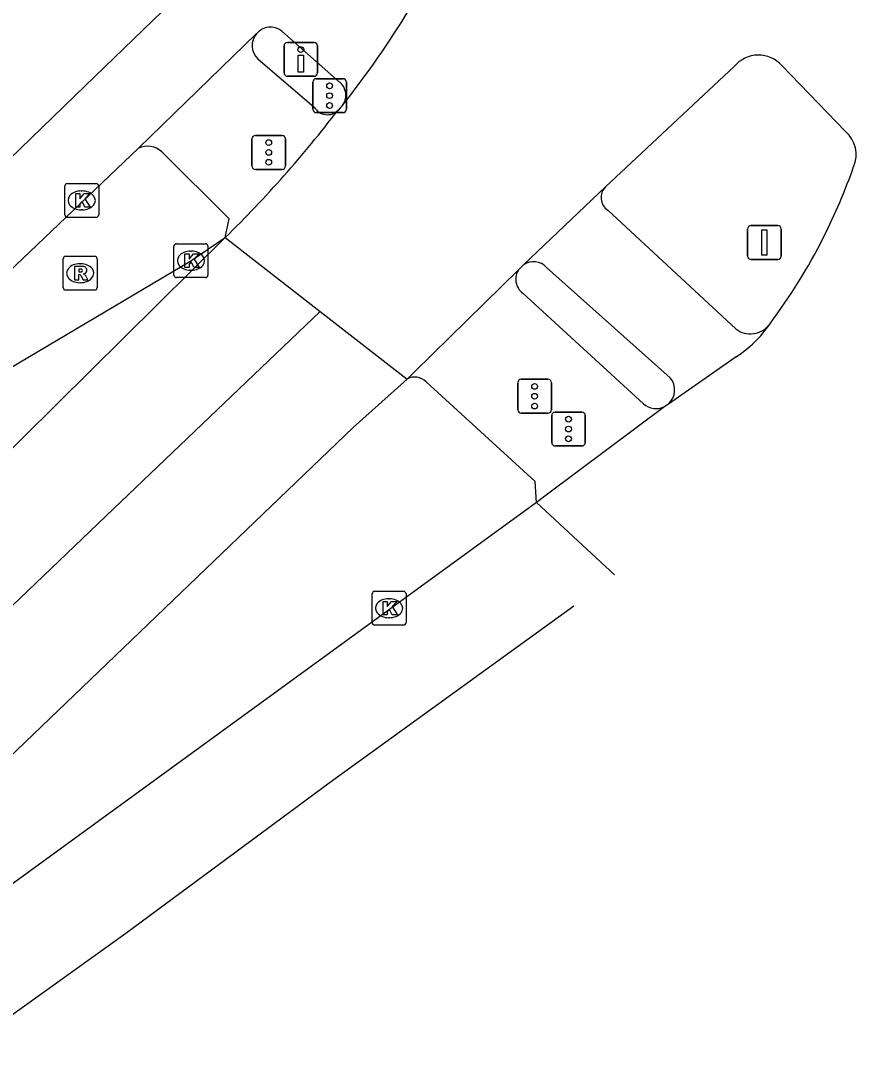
# Model space of a CAD drawing. Extents: x 162074 to 163034, y 381824 to 382557.
# Drawn here: x 162760.66 to 162785.31, y 382016.36 to 382047.07 of the extents above; entities that cross this region are included whole.
import ezdxf

# ---------------------------------------------------------------- set-up
doc = ezdxf.new("R2010")
doc.units = 0
for name, color, linetype in [('IMGEO_Drukknoppaal', 7, 'Continuous'), ('IMGEO_Fietspad_open', 7, 'Continuous'), ('IMGEO_Kolk', 7, 'Continuous'), ('IMGEO_Portaal', 7, 'Continuous'), ('IMGEO_Rijbaan_lokaal_open', 7, 'Continuous'), ('IMGEO_Rijbaan_regionaal_gesloten', 7, 'Continuous'), ('IMGEO_Rioolput', 7, 'Continuous'), ('IMGEO_Verkeersregelinstallatiepaal', 7, 'Continuous'), ('IMGEO_Voetpad_open', 7, 'Continuous')]:
    doc.layers.add(name, color=color, linetype=linetype)

msp = doc.modelspace()

# ---------------------------------------------------------------- linework, layer by layer
at = {"layer": 'IMGEO_Drukknoppaal'}
for p, q in [((162768.524, 382046.433), (162769.314, 382046.433)), ((162769.314, 382046.433), (162768.524, 382046.433)), ((162768.424, 382045.533), (162768.424, 382046.333)), ((162768.424, 382046.333), (162768.424, 382045.533)), ((162769.414, 382046.333), (162769.414, 382045.533)), ((162769.414, 382045.533), (162769.414, 382046.333)), ((162769.314, 382045.433), (162768.524, 382045.433)), ((162768.524, 382045.433), (162769.314, 382045.433))]:
    msp.add_line(p, q, dxfattribs=at)
msp.add_lwpolyline([(162768.994, 382046.058), (162768.994, 382045.558), (162768.844, 382045.558), (162768.844, 382046.058), (162768.994, 382046.058)], dxfattribs=at)
msp.add_circle((162768.919, 382046.223), 0.085, dxfattribs=at)
for centre, start, end in [((162768.524, 382046.333), 90, 180), ((162768.524, 382046.333), 90, 180), ((162769.314, 382046.333), 0, 90), ((162769.314, 382046.333), 360, 90), ((162768.524, 382045.533), 180, 270), ((162768.524, 382045.533), 180, 270), ((162769.314, 382045.533), 270, 0), ((162769.314, 382045.533), 270, 0)]:
    msp.add_arc(centre, 0.1, start, end, dxfattribs=at)
at = {"layer": 'IMGEO_Fietspad_open'}
for points in [[(162744.085, 382028.233), (162752.404, 382035.511), (162754.646, 382037.542), (162756.804, 382039.587), (162762.552, 382045.151), (162765.967, 382048.461)], [(162770.06, 382045.265), (162768.363, 382046.769)], [(162767.609, 382046.692), (162764.128, 382043.311)], [(162764.128, 382043.311), (162755.789, 382035.359)], [(162777.977, 382041.478), (162781.751, 382037.98)], [(162779.82, 382036.534), (162776.169, 382039.792)]]:
    msp.add_lwpolyline(points, dxfattribs=at)
for centre, radius, start, end in [((162768.025, 382046.344), 0.542, 51.5138, 140.1481), ((162769.746, 382044.873), 0.503, 325.5079, 51.297), ((162778.235, 382041.854), 0.456, 135.6086, 235.5676), ((162775.788, 382039.445), 0.515, 42.339, 124.9992), ((162782.185, 382038.538), 0.707, 232.1369, 323.7396), ((162779.398, 382036.176), 0.553, 311.3863, 40.3266)]:
    msp.add_arc(centre, radius, start, end, dxfattribs=at)
at = {"layer": 'IMGEO_Kolk'}
for p, q in [((162761.955, 382041.344), (162761.955, 382042.196)), ((162762.03, 382042.27), (162762.882, 382042.27)), ((162762.956, 382042.196), (162762.956, 382041.344)), ((162762.443, 382042.05), (162762.468, 382042.05)), ((162762.882, 382041.27), (162762.03, 382041.27)), ((162762.466, 382041.49), (162762.441, 382041.49)), ((162765.176, 382039.565), (162765.176, 382040.417)), ((162765.251, 382040.491), (162766.103, 382040.491)), ((162766.177, 382040.417), (162766.177, 382039.565)), ((162765.664, 382040.271), (162765.689, 382040.271)), ((162765.687, 382039.711), (162765.662, 382039.711)), ((162766.103, 382039.491), (162765.251, 382039.491)), ((162771.023, 382029.308), (162771.023, 382030.16)), ((162771.098, 382030.234), (162771.95, 382030.234)), ((162772.024, 382030.16), (162772.024, 382029.308)), ((162771.511, 382030.014), (162771.536, 382030.014)), ((162771.534, 382029.454), (162771.509, 382029.454)), ((162771.95, 382029.234), (162771.098, 382029.234))]:
    msp.add_line(p, q, dxfattribs=at)
for points in [[(162761.955, 382041.344), (162761.955, 382042.196)], [(162762.03, 382042.27), (162762.882, 382042.27)], [(162762.956, 382042.196), (162762.956, 382041.344)], [(162762.276, 382041.97), (162762.399, 382041.97), (162762.399, 382041.819), (162762.529, 382041.97), (162762.693, 382041.97), (162762.547, 382041.819), (162762.7, 382041.57), (162762.548, 382041.57), (162762.463, 382041.734), (162762.399, 382041.667), (162762.399, 382041.57), (162762.276, 382041.57), (162762.276, 382041.97)], [(162762.882, 382041.27), (162762.03, 382041.27)], [(162765.176, 382039.565), (162765.176, 382040.417)], [(162765.251, 382040.491), (162766.103, 382040.491)], [(162766.177, 382040.417), (162766.177, 382039.565)], [(162765.497, 382040.191), (162765.62, 382040.191), (162765.62, 382040.04), (162765.75, 382040.191), (162765.914, 382040.191), (162765.768, 382040.04), (162765.921, 382039.791), (162765.769, 382039.791), (162765.684, 382039.955), (162765.62, 382039.888), (162765.62, 382039.791), (162765.497, 382039.791), (162765.497, 382040.191)], [(162766.103, 382039.491), (162765.251, 382039.491)], [(162771.023, 382029.308), (162771.023, 382030.16)], [(162771.098, 382030.234), (162771.95, 382030.234)], [(162772.024, 382030.16), (162772.024, 382029.308)], [(162771.344, 382029.934), (162771.467, 382029.934), (162771.467, 382029.783), (162771.597, 382029.934), (162771.761, 382029.934), (162771.615, 382029.783), (162771.768, 382029.534), (162771.616, 382029.534), (162771.531, 382029.698), (162771.467, 382029.631), (162771.467, 382029.534), (162771.344, 382029.534), (162771.344, 382029.934)], [(162771.95, 382029.234), (162771.098, 382029.234)]]:
    msp.add_lwpolyline(points, dxfattribs=at)
for centre, start, end in [((162762.032, 382042.194), 91.552, 178.448), ((162762.032, 382042.194), 91.552, 178.448), ((162762.88, 382042.194), 1.552, 88.448), ((162762.88, 382042.194), 1.552, 88.448), ((162762.032, 382041.346), 181.552, 268.448), ((162762.032, 382041.346), 181.552, 268.448), ((162762.88, 382041.346), 271.552, 358.448), ((162762.88, 382041.346), 271.552, 358.448), ((162765.253, 382040.415), 91.552, 178.448), ((162765.253, 382040.415), 91.552, 178.448), ((162766.101, 382040.415), 1.552, 88.448), ((162766.101, 382040.415), 1.552, 88.448), ((162765.253, 382039.567), 181.552, 268.448), ((162765.253, 382039.567), 181.552, 268.448), ((162766.101, 382039.567), 271.552, 358.448), ((162766.101, 382039.567), 271.552, 358.448), ((162771.1, 382030.158), 91.552, 178.448), ((162771.1, 382030.158), 91.552, 178.448), ((162771.948, 382030.158), 1.552, 88.448), ((162771.948, 382030.158), 1.552, 88.448), ((162771.1, 382029.31), 181.552, 268.448), ((162771.1, 382029.31), 181.552, 268.448), ((162771.948, 382029.31), 271.552, 358.448), ((162771.948, 382029.31), 271.552, 358.448)]:
    msp.add_arc(centre, 0.0765, start, end, dxfattribs=at)
for centre, major_axis, ratio, start_param, end_param in [((162762.442, 382041.77), (-0.387, 0.002), 0.722429, 4.712389, 7.853982), ((162762.467, 382041.77), (-0.39, 0.002), 0.717154, 1.570796, 4.712389), ((162765.663, 382039.991), (-0.387, 0.002), 0.722429, 4.712389, 7.853982), ((162765.688, 382039.991), (-0.39, 0.002), 0.717154, 1.570796, 4.712389), ((162771.51, 382029.734), (-0.387, 0.002), 0.722429, 4.712389, 7.853982), ((162771.535, 382029.734), (-0.39, 0.002), 0.717154, 1.570796, 4.712389)]:
    msp.add_ellipse(centre, major_axis=major_axis, ratio=ratio, start_param=start_param, end_param=end_param, dxfattribs=at)
at = {"layer": 'IMGEO_Portaal'}
for p, q in [((162782.102, 382040.126), (162782.102, 382040.926)), ((162782.102, 382040.926), (162782.102, 382040.126)), ((162782.202, 382041.026), (162782.992, 382041.026)), ((162782.992, 382041.026), (162782.202, 382041.026)), ((162783.092, 382040.926), (162783.092, 382040.126)), ((162783.092, 382040.126), (162783.092, 382040.926)), ((162782.992, 382040.026), (162782.202, 382040.026)), ((162782.202, 382040.026), (162782.992, 382040.026))]:
    msp.add_line(p, q, dxfattribs=at)
msp.add_lwpolyline([(162782.522, 382040.901), (162782.672, 382040.901), (162782.672, 382040.151), (162782.522, 382040.151), (162782.522, 382040.901)], dxfattribs=at)
for centre, start, end in [((162782.202, 382040.926), 90, 180), ((162782.202, 382040.926), 90, 180), ((162782.992, 382040.926), 0, 90), ((162782.992, 382040.926), 360, 90), ((162782.202, 382040.126), 180, 270), ((162782.202, 382040.126), 180, 270), ((162782.992, 382040.126), 270, 0), ((162782.992, 382040.126), 270, 0)]:
    msp.add_arc(centre, 0.1, start, end, dxfattribs=at)
at = {"layer": 'IMGEO_Rijbaan_lokaal_open'}
msp.add_lwpolyline([(162756.358, 382034.471), (162765.677, 382039.991), (162766.691, 382040.677)], dxfattribs=at)
at = {"layer": 'IMGEO_Rijbaan_regionaal_gesloten'}
for points in [[(162777.909, 382042.173), (162781.712, 382045.729)], [(162783.112, 382045.749), (162783.643, 382045.199), (162784.992, 382043.8)], [(162770.16, 382044.588), (162770.02, 382044.438)], [(162775.493, 382039.867), (162777.909, 382042.173)], [(162766.691, 382040.677), (162750.779, 382024.936)], [(162766.691, 382040.677), (162769.492, 382038.496)], [(162772.059, 382036.498), (162772.281, 382036.716), (162775.356, 382039.734)], [(162775.356, 382039.734), (162775.493, 382039.867)], [(162769.492, 382038.496), (162763.389, 382032.664), (162757.636, 382027.166), (162754.789, 382024.377), (162749.013, 382018.928), (162743.336, 382013.499), (162737.438, 382008.003), (162731.726, 382002.679), (162728.73, 382000.13), (162726.543, 381998.269), (162720.477, 381993.259), (162714.322, 381988.176), (162711.181, 381985.616), (162709.59, 381984.248), (162678.587, 381958.753)], [(162769.492, 382038.496), (162772.059, 382036.498)], [(162781.766, 382037.157), (162779.764, 382035.761)], [(162726.692, 381994.177), (162731.928, 381998.712), (162753.027, 382018.342), (162770.462, 382035.069), (162772.059, 382036.498)], [(162779.658, 382035.688), (162776.237, 382033.127), (162775.869, 382032.852)], [(162779.764, 382035.761), (162779.658, 382035.688)], [(162775.869, 382032.852), (162753.538, 382016.6)], [(162775.869, 382032.852), (162778.171, 382030.722)], [(162727.302, 381993.446), (162734.416, 381998.779), (162737.897, 382001.398), (162744.462, 382006.076), (162750.794, 382010.733), (162757.246, 382015.477), (162763.753, 382020.148), (162769.758, 382024.585), (162776.979, 382029.804)]]:
    msp.add_lwpolyline(points, dxfattribs=at)
for centre, radius, start, end in [((162747.331, 382062.556), 29.052, 321.7942, 328.5794), ((162782.421, 382045.139), 0.922, 41.4128, 140.2241), ((162741.728, 382066.126), 35.648, 314.4471, 322.5265), ((162784.42, 382043.124), 0.885, 336.1409, 49.7835), ((162768.859, 382048.5), 17.346, 333.2166, 340.6987), ((162768.983, 382048.432), 17.205, 323.1742, 333.2299), ((162779.862, 382040.101), 3.506, 302.8843, 325.5894)]:
    msp.add_arc(centre, radius, start, end, dxfattribs=at)
at = {"layer": 'IMGEO_Rioolput'}
for p, q in [((162761.908, 382039.196), (162761.908, 382040.048)), ((162761.983, 382040.122), (162762.835, 382040.122)), ((162762.909, 382040.048), (162762.909, 382039.196)), ((162762.396, 382039.902), (162762.421, 382039.902)), ((162762.835, 382039.122), (162761.983, 382039.122)), ((162762.419, 382039.342), (162762.394, 382039.342))]:
    msp.add_line(p, q, dxfattribs=at)
for points in [[(162761.908, 382039.196), (162761.908, 382040.048)], [(162761.983, 382040.122), (162762.835, 382040.122)], [(162762.909, 382040.048), (162762.909, 382039.196)], [(162762.497, 382039.82), (162762.245, 382039.822), (162762.245, 382039.422)], [(162762.423, 382039.741), (162762.369, 382039.741), (162762.369, 382039.66)], [(162762.245, 382039.422), (162762.369, 382039.422), (162762.369, 382039.584), (162762.38, 382039.584)], [(162762.369, 382039.66), (162762.421, 382039.66)], [(162762.427, 382039.555), (162762.498, 382039.422), (162762.638, 382039.422), (162762.573, 382039.548)], [(162762.835, 382039.122), (162761.983, 382039.122)]]:
    msp.add_lwpolyline(points, dxfattribs=at)
for centre, radius, start, end in [((162761.985, 382040.046), 0.0765, 91.552, 178.448), ((162761.985, 382040.046), 0.0765, 91.552, 178.448), ((162762.833, 382040.046), 0.0765, 1.552, 88.448), ((162762.833, 382040.046), 0.0765, 1.552, 88.448), ((162762.429, 382039.645), 0.0964, 77.0061, 93.1865), ((162762.443, 382039.702), 0.0378, 276.6634, 79.6772), ((162762.496, 382039.71), 0.109, 350.3612, 89.416), ((162762.494, 382039.71), 0.112, 277.5842, 350.9817), ((162762.379, 382039.531), 0.0533, 26.0293, 88.6989), ((162762.405, 382039.849), 0.19, 274.7715, 282.9687), ((162762.478, 382039.495), 0.108, 29.5134, 73.7905), ((162761.985, 382039.198), 0.0765, 181.552, 268.448), ((162761.985, 382039.198), 0.0765, 181.552, 268.448), ((162762.833, 382039.198), 0.0765, 271.552, 358.448), ((162762.833, 382039.198), 0.0765, 271.552, 358.448)]:
    msp.add_arc(centre, radius, start, end, dxfattribs=at)
for centre, major_axis, ratio, start_param, end_param in [((162762.395, 382039.622), (-0.387, 0.002), 0.722429, 4.712389, 7.853982), ((162762.42, 382039.622), (-0.39, 0.002), 0.717154, 1.570796, 4.712389)]:
    msp.add_ellipse(centre, major_axis=major_axis, ratio=ratio, start_param=start_param, end_param=end_param, dxfattribs=at)
at = {"layer": 'IMGEO_Verkeersregelinstallatiepaal'}
for p, q in [((162769.274, 382044.462), (162769.274, 382045.262)), ((162769.274, 382045.262), (162769.274, 382044.462)), ((162769.374, 382045.362), (162770.164, 382045.362)), ((162770.164, 382045.362), (162769.374, 382045.362)), ((162770.264, 382045.262), (162770.264, 382044.462)), ((162770.264, 382044.462), (162770.264, 382045.262)), ((162770.164, 382044.362), (162769.374, 382044.362)), ((162769.374, 382044.362), (162770.164, 382044.362)), ((162767.578, 382043.687), (162768.368, 382043.687)), ((162768.368, 382043.687), (162767.578, 382043.687)), ((162767.478, 382042.787), (162767.478, 382043.587)), ((162767.478, 382043.587), (162767.478, 382042.787)), ((162768.468, 382043.587), (162768.468, 382042.787)), ((162768.468, 382042.787), (162768.468, 382043.587)), ((162768.368, 382042.687), (162767.578, 382042.687)), ((162767.578, 382042.687), (162768.368, 382042.687)), ((162775.322, 382035.591), (162775.322, 382036.391)), ((162775.322, 382036.391), (162775.322, 382035.591)), ((162775.422, 382036.491), (162776.212, 382036.491)), ((162776.212, 382036.491), (162775.422, 382036.491)), ((162776.312, 382036.391), (162776.312, 382035.591)), ((162776.312, 382035.591), (162776.312, 382036.391)), ((162776.212, 382035.491), (162775.422, 382035.491)), ((162775.422, 382035.491), (162776.212, 382035.491)), ((162776.322, 382034.623), (162776.322, 382035.423)), ((162776.322, 382035.423), (162776.322, 382034.623)), ((162776.422, 382035.523), (162777.212, 382035.523)), ((162777.212, 382035.523), (162776.422, 382035.523)), ((162777.312, 382035.423), (162777.312, 382034.623)), ((162777.312, 382034.623), (162777.312, 382035.423)), ((162777.212, 382034.523), (162776.422, 382034.523)), ((162776.422, 382034.523), (162777.212, 382034.523))]:
    msp.add_line(p, q, dxfattribs=at)
for centre in [(162769.769, 382045.152), (162769.769, 382044.862), (162769.769, 382044.572), (162767.973, 382043.477), (162767.973, 382043.187), (162767.973, 382042.897), (162775.817, 382036.281), (162775.817, 382035.991), (162775.817, 382035.701), (162776.817, 382035.313), (162776.817, 382035.023), (162776.817, 382034.733)]:
    msp.add_circle(centre, 0.085, dxfattribs=at)
for centre, start, end in [((162769.374, 382045.262), 90, 180), ((162769.374, 382045.262), 90, 180), ((162770.164, 382045.262), 0, 90), ((162770.164, 382045.262), 360, 90), ((162769.374, 382044.462), 180, 270), ((162769.374, 382044.462), 180, 270), ((162770.164, 382044.462), 270, 0), ((162770.164, 382044.462), 270, 0), ((162767.578, 382043.587), 90, 180), ((162767.578, 382043.587), 90, 180), ((162768.368, 382043.587), 0, 90), ((162768.368, 382043.587), 360, 90), ((162767.578, 382042.787), 180, 270), ((162767.578, 382042.787), 180, 270), ((162768.368, 382042.787), 270, 0), ((162768.368, 382042.787), 270, 0), ((162775.422, 382036.391), 90, 180), ((162775.422, 382036.391), 90, 180), ((162776.212, 382036.391), 0, 90), ((162776.212, 382036.391), 360, 90), ((162775.422, 382035.591), 180, 270), ((162775.422, 382035.591), 180, 270), ((162776.212, 382035.591), 270, 0), ((162776.212, 382035.591), 270, 0), ((162776.422, 382035.423), 90, 180), ((162776.422, 382035.423), 90, 180), ((162777.212, 382035.423), 0, 90), ((162777.212, 382035.423), 360, 90), ((162776.422, 382034.623), 180, 270), ((162776.422, 382034.623), 180, 270), ((162777.212, 382034.623), 270, 0), ((162777.212, 382034.623), 270, 0)]:
    msp.add_arc(centre, 0.1, start, end, dxfattribs=at)
at = {"layer": 'IMGEO_Voetpad_open'}
for points in [[(162767.648, 382045.953), (162769.316, 382044.526)], [(162766.691, 382040.677), (162766.801, 382041.231), (162764.817, 382043.204)], [(162775.474, 382039.028), (162779.029, 382035.766)], [(162775.869, 382032.852), (162775.83, 382033.473), (162772.618, 382036.419)]]:
    msp.add_lwpolyline(points, dxfattribs=at)
for centre, radius, start, end in [((162768.025, 382046.343), 0.543, 140.0368, 226.005), ((162769.7, 382044.736), 0.437, 208.6919, 317.058), ((162764.394, 382042.754), 0.618, 46.8171, 115.5281), ((162775.765, 382039.44), 0.504, 144.2525, 234.7247), ((162772.285, 382036.083), 0.473, 45.3103, 118.6017), ((162779.399, 382036.177), 0.553, 227.9755, 297.8866)]:
    msp.add_arc(centre, radius, start, end, dxfattribs=at)

doc.saveas('drawing.dxf')
